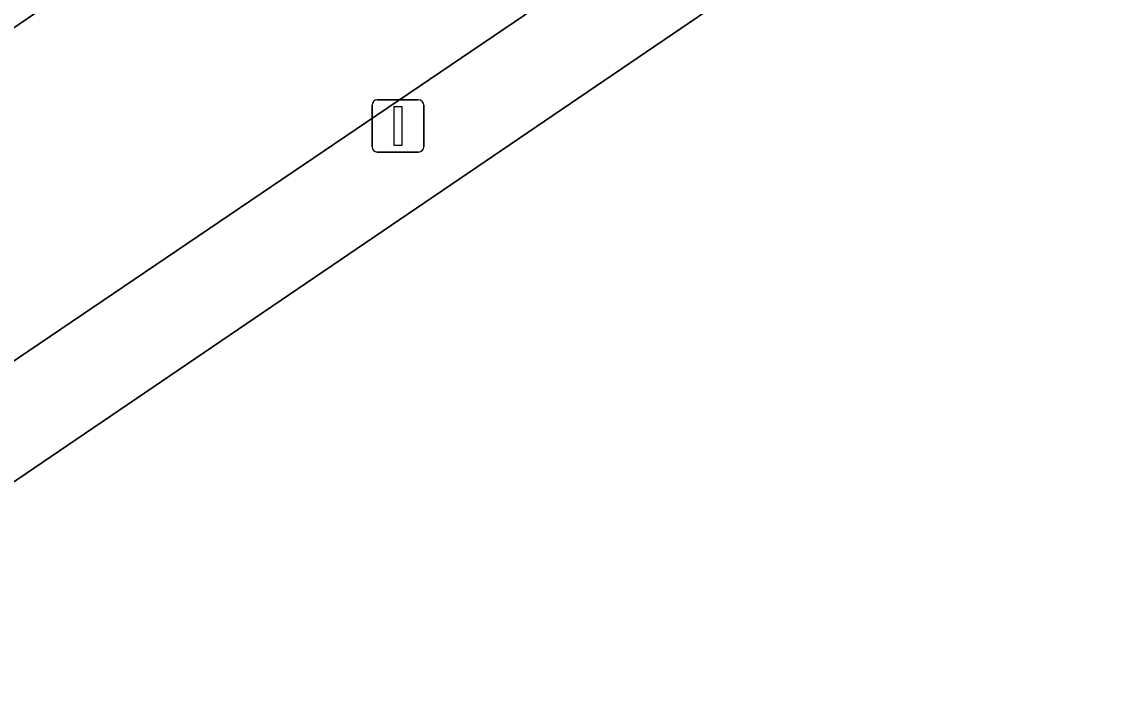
# Model space of a CAD drawing. Extents: x 160030 to 160839, y 385325 to 386450.
# Drawn here: x 160298.86 to 160319.79, y 386030.57 to 386043.15 of the extents above; entities that cross this region are included whole.
import ezdxf

# ---------------------------------------------------------------- set-up
doc = ezdxf.new("R2010")
doc.units = 0
for name, color, linetype in [('IMGEO_Lichtmast', 7, 'Continuous'), ('IMGEO_Pand', 7, 'Continuous'), ('IMGEO_Rijbaan_lokaal_open', 7, 'Continuous'), ('IMGEO_Voetpad_open', 7, 'Continuous')]:
    doc.layers.add(name, color=color, linetype=linetype)

msp = doc.modelspace()

# ---------------------------------------------------------------- linework, layer by layer
at = {"layer": 'IMGEO_Lichtmast'}
for p, q in [((160305.67, 386041.661), (160306.46, 386041.661)), ((160306.46, 386041.661), (160305.67, 386041.661)), ((160305.57, 386040.761), (160305.57, 386041.561)), ((160305.57, 386041.561), (160305.57, 386040.761)), ((160306.56, 386041.561), (160306.56, 386040.761)), ((160306.56, 386040.761), (160306.56, 386041.561)), ((160306.46, 386040.661), (160305.67, 386040.661)), ((160305.67, 386040.661), (160306.46, 386040.661))]:
    msp.add_line(p, q, dxfattribs=at)
msp.add_lwpolyline([(160305.99, 386041.536), (160306.14, 386041.536), (160306.14, 386040.786), (160305.99, 386040.786), (160305.99, 386041.536)], dxfattribs=at)
for centre, start, end in [((160305.67, 386041.561), 90, 180), ((160305.67, 386041.561), 90, 180), ((160306.46, 386041.561), 0, 90), ((160306.46, 386041.561), 360, 90), ((160305.67, 386040.761), 180, 270), ((160305.67, 386040.761), 180, 270), ((160306.46, 386040.761), 270, 0), ((160306.46, 386040.761), 270, 0)]:
    msp.add_arc(centre, 0.1, start, end, dxfattribs=at)
at = {"layer": 'IMGEO_Pand'}
msp.add_lwpolyline([(160329.094, 386054.994), (160265.499, 386011.79)], dxfattribs=at)
at = {"layer": 'IMGEO_Rijbaan_lokaal_open'}
for points in [[(160325.342, 386061.172), (160323.666, 386060.015), (160315.833, 386054.695), (160308.389, 386049.542), (160302.814, 386045.834), (160265.416, 386020.437), (160263.212, 386018.961), (160262.779, 386018.671)], [(160265.152, 386013.927), (160289.489, 386030.427), (160310.109, 386044.387), (160328.103, 386056.609)]]:
    msp.add_lwpolyline(points, dxfattribs=at)
at = {"layer": 'IMGEO_Voetpad_open'}
msp.add_lwpolyline([(160328.103, 386056.609), (160310.109, 386044.387), (160289.489, 386030.427), (160265.152, 386013.927), (160265.499, 386011.79), (160329.094, 386054.994)], dxfattribs=at)
msp.add_lwpolyline([(160308.389, 386049.542), (160307.267, 386051.171), (160294.438, 386042.412), (160292.172, 386040.865), (160288.716, 386038.505), (160262.208, 386020.406), (160262.397, 386020.134), (160263.212, 386018.961), (160265.416, 386020.437), (160302.814, 386045.834)], close=True, dxfattribs=at)

doc.saveas('drawing.dxf')
